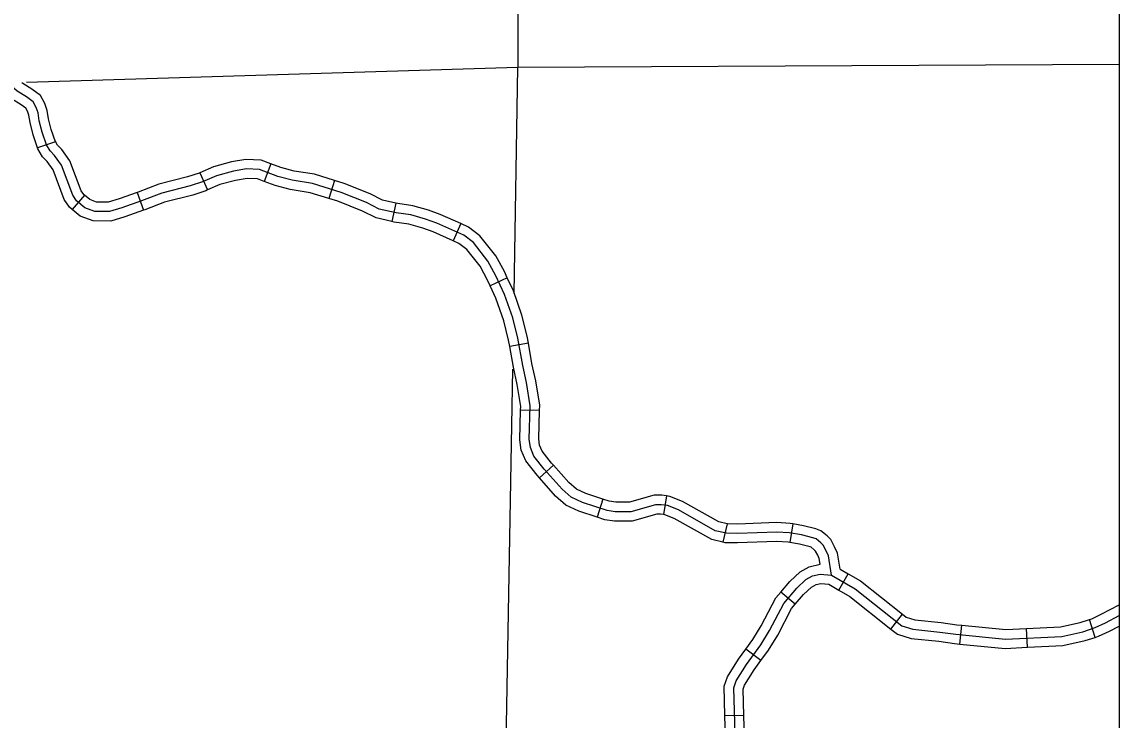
# Model space of a CAD drawing. Extents: x 1373862 to 1376999, y 1168398 to 1170455.
# Drawn here: x 1376008.5 to 1376182.8, y 1169215.8 to 1169326.7 of the extents above; entities that cross this region are included whole.
import ezdxf

# ---------------------------------------------------------------- set-up
doc = ezdxf.new("R2010")
doc.units = 0
for name, color, linetype in [('Level 32', 7, 'Continuous'), ('Level 45', 7, 'Continuous'), ('Level 5', 7, 'Continuous'), ('R_Draft', 7, 'Continuous')]:
    doc.layers.add(name, color=color, linetype=linetype)

msp = doc.modelspace()

# ---------------------------------------------------------------- linework, layer by layer
at = {"layer": 'Level 32'}
for p, q in [((1376013.83, 1169307.64), (1376010.98, 1169306.7)), ((1376048.06, 1169304.17), (1376046.99, 1169301.37)), ((1376036.77, 1169302.74), (1376037.98, 1169300)), ((1376058.15, 1169301.51), (1376057.26, 1169298.64)), ((1376026.83, 1169299.6), (1376027.83, 1169296.78)), ((1376018.44, 1169299.18), (1376016.48, 1169296.91)), ((1376067.92, 1169297.9), (1376067.24, 1169294.98)), ((1376078.21, 1169294.66), (1376076.98, 1169291.92)), ((1376085.59, 1169286.04), (1376082.87, 1169284.78)), ((1376088.94, 1169275.66), (1376085.99, 1169275.13)), ((1376090.72, 1169264.96), (1376087.72, 1169265.04)), ((1376092.94, 1169256.27), (1376090.7, 1169254.28)), ((1376100.78, 1169250.89), (1376099.85, 1169248.04)), ((1376110.86, 1169251.42), (1376110.42, 1169248.45)), ((1376120.5, 1169246.99), (1376119.82, 1169244.07)), ((1376130.95, 1169246.96), (1376130.45, 1169244.01)), ((1376138.25, 1169236.46), (1376139.75, 1169239.06)), ((1376131.33, 1169234.2), (1376129.03, 1169236.12)), ((1376146.51, 1169230.27), (1376148.38, 1169232.61)), ((1376178.99, 1169228.94), (1376178.08, 1169231.8)), ((1376157.48, 1169227.88), (1376157.77, 1169230.87)), ((1376168.22, 1169227.37), (1376168.07, 1169230.36)), ((1376125.89, 1169225.29), (1376123.47, 1169227.06)), ((1376123.16, 1169216.55), (1376120.16, 1169216.46))]:
    msp.add_line(p, q, dxfattribs=at)
for points in [[(1376022.43, 1169296.56), (1376020.07, 1169296.6), (1376018.51, 1169297.15), (1376017.19, 1169298.27), (1376016.58, 1169299.2), (1376014.8, 1169303.92), (1376013.69, 1169305.49), (1376012.99, 1169306.21), (1376012.41, 1169307.16), (1376011.74, 1169309.18), (1376011.27, 1169311.01), (1376011.08, 1169312.25), (1376010.78, 1169313.12), (1376010.29, 1169313.98), (1376009.23, 1169314.79), (1376007.73, 1169315.68), (1376006.61, 1169316.71), (1376006.08, 1169317.87), (1376004.98, 1169321.44), (1376004.25, 1169323.01), (1376003.43, 1169323.79), (1376001.63, 1169325.11)], [(1376013.83, 1169307.64), (1376013.18, 1169309.61), (1376012.74, 1169311.31), (1376012.54, 1169312.61), (1376012.16, 1169313.74), (1376011.44, 1169314.99), (1376010.07, 1169316.03), (1376008.63, 1169316.89), (1376008.51, 1169317)], [(1376010.98, 1169306.7), (1376010.3, 1169308.76), (1376009.8, 1169310.71), (1376009.62, 1169311.89), (1376009.41, 1169312.5), (1376009.14, 1169312.97), (1376008.39, 1169313.54), (1376006.83, 1169314.47), (1376006.49, 1169314.79)], [(1376016.48, 1169296.91), (1376016.06, 1169297.27), (1376015.23, 1169298.51), (1376013.46, 1169303.21), (1376012.53, 1169304.53), (1376011.79, 1169305.29), (1376011.04, 1169306.52), (1376010.98, 1169306.7)], [(1376018.44, 1169299.18), (1376018.32, 1169299.28), (1376017.92, 1169299.89), (1376016.13, 1169304.63), (1376014.84, 1169306.45), (1376014.18, 1169307.13), (1376013.78, 1169307.79), (1376013.83, 1169307.64)], [(1376048.06, 1169304.17), (1376046.53, 1169304.76), (1376044.08, 1169304.85), (1376041.79, 1169304.47), (1376038.92, 1169303.69), (1376036.77, 1169302.74)], [(1376137.11, 1169238.81), (1376136.6, 1169241.9), (1376136.24, 1169242.68), (1376135.77, 1169243.57), (1376135.37, 1169243.97), (1376134.63, 1169244.57), (1376134.15, 1169244.76), (1376132.33, 1169245.21), (1376130.37, 1169245.54), (1376128.38, 1169245.67), (1376122.17, 1169245.45), (1376120.39, 1169245.48), (1376118.62, 1169245.89), (1376112.77, 1169249.19), (1376111.03, 1169249.88), (1376110.05, 1169250.02), (1376109.13, 1169250.01), (1376105.24, 1169248.9), (1376102.75, 1169248.9), (1376101.44, 1169249.09), (1376097.53, 1169250.38), (1376095.75, 1169251.21), (1376094.33, 1169252.46), (1376091.48, 1169255.66), (1376089.83, 1169257.73), (1376089.26, 1169259.1), (1376089.09, 1169260.4), (1376089.24, 1169265.73), (1376088.66, 1169269.4), (1376088.05, 1169272.15), (1376087.27, 1169276.48), (1376086.49, 1169279.67), (1376085.17, 1169283.4), (1376083.78, 1169286.37), (1376082.53, 1169288.72), (1376080.21, 1169291.64), (1376078.68, 1169292.8), (1376074.39, 1169294.72), (1376072.63, 1169295.37), (1376070.29, 1169296.03), (1376067.93, 1169296.36), (1376065.27, 1169296.98), (1376063.21, 1169298.01), (1376059.19, 1169299.62), (1376054.65, 1169301.03), (1376051.42, 1169301.55), (1376049.17, 1169302.15), (1376046.23, 1169303.27), (1376044.18, 1169303.35), (1376042.11, 1169303), (1376039.42, 1169302.27), (1376037.19, 1169301.29), (1376035.24, 1169300.64), (1376030.73, 1169299.52), (1376027.51, 1169298.26), (1376024.4, 1169297.15), (1376022.43, 1169296.56)], [(1376058.15, 1169301.51), (1376054.99, 1169302.49), (1376051.74, 1169303.01), (1376049.63, 1169303.57), (1376048.06, 1169304.17)], [(1376036.77, 1169302.74), (1376036.65, 1169302.69), (1376034.82, 1169302.08), (1376030.27, 1169300.95), (1376026.99, 1169299.66), (1376026.83, 1169299.6)], [(1376046.99, 1169301.37), (1376045.92, 1169301.78), (1376044.27, 1169301.84), (1376042.43, 1169301.53), (1376039.92, 1169300.86), (1376037.98, 1169300)], [(1376057.26, 1169298.64), (1376054.3, 1169299.56), (1376051.11, 1169300.08), (1376048.71, 1169300.72), (1376046.99, 1169301.37)], [(1376067.92, 1169297.9), (1376065.78, 1169298.4), (1376063.82, 1169299.38), (1376059.69, 1169301.03), (1376058.15, 1169301.51)], [(1376026.83, 1169299.6), (1376023.93, 1169298.58), (1376022.22, 1169298.07), (1376020.33, 1169298.09), (1376019.27, 1169298.47), (1376018.44, 1169299.18)], [(1376037.98, 1169300), (1376037.73, 1169299.89), (1376035.66, 1169299.19), (1376031.18, 1169298.09), (1376028.04, 1169296.85), (1376027.83, 1169296.78)], [(1376067.24, 1169294.98), (1376064.75, 1169295.56), (1376062.59, 1169296.64), (1376058.69, 1169298.2), (1376057.26, 1169298.64)], [(1376078.21, 1169294.66), (1376074.96, 1169296.11), (1376073.09, 1169296.8), (1376070.6, 1169297.5), (1376068.2, 1169297.84), (1376067.92, 1169297.9)], [(1376027.83, 1169296.78), (1376024.87, 1169295.73), (1376022.64, 1169295.06), (1376019.8, 1169295.1), (1376017.74, 1169295.82), (1376016.48, 1169296.91)], [(1376076.98, 1169291.92), (1376073.82, 1169293.33), (1376072.17, 1169293.95), (1376069.98, 1169294.56), (1376067.65, 1169294.89), (1376067.24, 1169294.98)], [(1376085.59, 1169286.04), (1376085.13, 1169287.05), (1376083.78, 1169289.55), (1376081.26, 1169292.72), (1376079.45, 1169294.1), (1376078.21, 1169294.66)], [(1376082.87, 1169284.78), (1376082.44, 1169285.7), (1376081.27, 1169287.89), (1376079.15, 1169290.56), (1376077.91, 1169291.5), (1376076.98, 1169291.92)], [(1376088.94, 1169275.66), (1376088.74, 1169276.79), (1376087.93, 1169280.1), (1376086.56, 1169283.97), (1376085.59, 1169286.04)], [(1376085.99, 1169275.13), (1376085.81, 1169276.17), (1376085.05, 1169279.24), (1376083.78, 1169282.83), (1376082.87, 1169284.78)], [(1376087.72, 1169265.04), (1376087.73, 1169265.63), (1376087.18, 1169269.12), (1376086.58, 1169271.85), (1376085.99, 1169275.13)], [(1376090.72, 1169264.96), (1376090.74, 1169265.83), (1376090.13, 1169269.68), (1376089.52, 1169272.44), (1376088.94, 1169275.66)], [(1376090.7, 1169254.28), (1376090.34, 1169254.69), (1376088.53, 1169256.96), (1376087.8, 1169258.7), (1376087.58, 1169260.32), (1376087.72, 1169265.04)], [(1376092.94, 1169256.27), (1376092.63, 1169256.63), (1376091.13, 1169258.5), (1376090.72, 1169259.49), (1376090.59, 1169260.48), (1376090.72, 1169264.96)], [(1376100.78, 1169250.89), (1376098.08, 1169251.77), (1376096.58, 1169252.47), (1376095.39, 1169253.52), (1376092.94, 1169256.27)], [(1376099.85, 1169248.04), (1376096.97, 1169248.98), (1376094.92, 1169249.94), (1376093.27, 1169251.39), (1376090.7, 1169254.28)], [(1376110.86, 1169251.42), (1376110.15, 1169251.53), (1376108.91, 1169251.51), (1376105.03, 1169250.4), (1376102.86, 1169250.4), (1376101.79, 1169250.56), (1376100.78, 1169250.89)], [(1376120.5, 1169246.99), (1376119.17, 1169247.3), (1376113.42, 1169250.54), (1376111.42, 1169251.34), (1376110.86, 1169251.42)], [(1376110.42, 1169248.45), (1376109.95, 1169248.52), (1376109.35, 1169248.51), (1376105.45, 1169247.4), (1376102.64, 1169247.4), (1376101.1, 1169247.62), (1376099.85, 1169248.04)], [(1376119.82, 1169244.07), (1376118.08, 1169244.48), (1376112.12, 1169247.83), (1376110.64, 1169248.42), (1376110.42, 1169248.45)], [(1376130.95, 1169246.96), (1376130.54, 1169247.03), (1376128.41, 1169247.17), (1376122.16, 1169246.95), (1376120.57, 1169246.97), (1376120.5, 1169246.99)], [(1376138.47, 1169239.79), (1376138.05, 1169242.34), (1376137.59, 1169243.35), (1376136.99, 1169244.47), (1376136.38, 1169245.08), (1376135.4, 1169245.89), (1376134.6, 1169246.19), (1376132.64, 1169246.68), (1376130.95, 1169246.96)], [(1376130.45, 1169244.01), (1376130.19, 1169244.05), (1376128.36, 1169244.17), (1376122.18, 1169243.95), (1376120.2, 1169243.98), (1376119.82, 1169244.07)], [(1376135.3, 1169240.57), (1376135.15, 1169241.46), (1376134.9, 1169242.01), (1376134.55, 1169242.66), (1376134.36, 1169242.86), (1376133.87, 1169243.26), (1376133.7, 1169243.32), (1376132.02, 1169243.74), (1376130.45, 1169244.01)], [(1376129.03, 1169236.12), (1376130.45, 1169237.82), (1376132.12, 1169239.36), (1376133.53, 1169240.17), (1376135.3, 1169240.57)], [(1376121.98, 1169206.33), (1376121.56, 1169220.94), (1376121.95, 1169222.02), (1376123.57, 1169224.62), (1376125.86, 1169227.75), (1376127.26, 1169230.04), (1376129.53, 1169234.35), (1376131.56, 1169236.77), (1376133.03, 1169238.12), (1376134.09, 1169238.73), (1376135.29, 1169239), (1376137.11, 1169238.81), (1376140.83, 1169236.68), (1376148.25, 1169230.76), (1376150.01, 1169230.23), (1376154.3, 1169229.79), (1376156.81, 1169229.43), (1376164.72, 1169228.67)], [(1376138.47, 1169239.79), (1376139.75, 1169239.06)], [(1376139.75, 1169239.06), (1376141.69, 1169237.94), (1376148.38, 1169232.61)], [(1376131.33, 1169234.2), (1376132.63, 1169235.75), (1376133.91, 1169236.93), (1376134.63, 1169237.34), (1376135.38, 1169237.51), (1376136.65, 1169237.38), (1376138.25, 1169236.46)], [(1376123.47, 1169227.06), (1376124.59, 1169228.6), (1376125.93, 1169230.8), (1376128.26, 1169235.2), (1376129.03, 1169236.12)], [(1376138.25, 1169236.46), (1376140, 1169235.46), (1376146.51, 1169230.27)], [(1376125.89, 1169225.29), (1376127.08, 1169226.93), (1376128.54, 1169229.31), (1376130.76, 1169233.52), (1376131.33, 1169234.2)], [(1376178.08, 1169231.8), (1376178.42, 1169231.91), (1376179.9, 1169232.62), (1376182.76, 1169234.13)], [(1376148.38, 1169232.61), (1376148.97, 1169232.14), (1376150.31, 1169231.74), (1376154.49, 1169231.3), (1376156.99, 1169230.94), (1376157.77, 1169230.87)], [(1376164.72, 1169228.67), (1376173.65, 1169229.1), (1376176.99, 1169229.85), (1376178.98, 1169230.49), (1376180.59, 1169231.25), (1376182.76, 1169232.4)], [(1376168.07, 1169230.36), (1376173.44, 1169230.62), (1376176.59, 1169231.33), (1376178.08, 1169231.8)], [(1376146.51, 1169230.27), (1376147.55, 1169229.43), (1376149.72, 1169228.78), (1376154.12, 1169228.33), (1376156.63, 1169227.96), (1376157.48, 1169227.88)], [(1376157.77, 1169230.87), (1376164.76, 1169230.2), (1376168.07, 1169230.36)], [(1376178.99, 1169228.94), (1376179.52, 1169229.11), (1376181.25, 1169229.93), (1376182.76, 1169230.74)], [(1376168.22, 1169227.37), (1376173.84, 1169227.64), (1376177.38, 1169228.43), (1376178.99, 1169228.94)], [(1376120.16, 1169216.46), (1376120.02, 1169221.19), (1376120.57, 1169222.7), (1376122.31, 1169225.48), (1376123.47, 1169227.06)], [(1376157.48, 1169227.88), (1376164.69, 1169227.19), (1376168.22, 1169227.37)], [(1376123.16, 1169216.55), (1376123.04, 1169220.7), (1376123.28, 1169221.38), (1376124.79, 1169223.8), (1376125.89, 1169225.29)], [(1376120.41, 1169206.23), (1376120.45, 1169206.45), (1376120.16, 1169216.46)], [(1376123.36, 1169205.69), (1376123.46, 1169206.22), (1376123.16, 1169216.55)]]:
    msp.add_lwpolyline(points, dxfattribs=at)
at = {"layer": 'Level 45'}
for points in [[(1376022.43, 1169296.56), (1376020.07, 1169296.6), (1376018.51, 1169297.15), (1376017.19, 1169298.27), (1376016.58, 1169299.2), (1376014.8, 1169303.92), (1376013.69, 1169305.49), (1376012.99, 1169306.21), (1376012.41, 1169307.16), (1376011.74, 1169309.18), (1376011.27, 1169311.01), (1376011.08, 1169312.25), (1376010.78, 1169313.12), (1376010.29, 1169313.98), (1376009.23, 1169314.79), (1376007.73, 1169315.68)], [(1376137.11, 1169238.81), (1376136.6, 1169241.9), (1376136.24, 1169242.68), (1376135.77, 1169243.57), (1376135.37, 1169243.97), (1376134.63, 1169244.57), (1376134.15, 1169244.76), (1376132.33, 1169245.21), (1376130.37, 1169245.54), (1376128.38, 1169245.67), (1376122.17, 1169245.45), (1376120.39, 1169245.48), (1376118.62, 1169245.89), (1376112.77, 1169249.19), (1376111.03, 1169249.88), (1376110.05, 1169250.02), (1376109.13, 1169250.01), (1376105.24, 1169248.9), (1376102.75, 1169248.9), (1376101.44, 1169249.09), (1376097.53, 1169250.38), (1376095.75, 1169251.21), (1376094.33, 1169252.46), (1376091.48, 1169255.66), (1376089.83, 1169257.73), (1376089.26, 1169259.1), (1376089.09, 1169260.4), (1376089.24, 1169265.73), (1376088.66, 1169269.4), (1376088.05, 1169272.15), (1376087.27, 1169276.48), (1376086.49, 1169279.67), (1376085.17, 1169283.4), (1376083.78, 1169286.37), (1376082.53, 1169288.72), (1376080.21, 1169291.64), (1376078.68, 1169292.8), (1376074.39, 1169294.72), (1376072.63, 1169295.37), (1376070.29, 1169296.03), (1376067.93, 1169296.36), (1376065.27, 1169296.98), (1376063.21, 1169298.01), (1376059.19, 1169299.62), (1376054.65, 1169301.03), (1376051.42, 1169301.55), (1376049.17, 1169302.15), (1376046.23, 1169303.27), (1376044.18, 1169303.35), (1376042.11, 1169303), (1376039.42, 1169302.27), (1376037.19, 1169301.29), (1376035.24, 1169300.64), (1376030.73, 1169299.52), (1376027.51, 1169298.26), (1376024.4, 1169297.15), (1376022.43, 1169296.56)]]:
    msp.add_lwpolyline(points, dxfattribs=at)
at = {"layer": 'Level 5'}
for points in [[(1376087.2, 1169400.64), (1376087.29, 1169319.47)], [(1376182.76, 1169319.94), (1376087.29, 1169319.47), (1376009.22, 1169317.07)], [(1376086.67, 1169283.56), (1376087.29, 1169319.47)], [(1376085.66, 1169164.31), (1376085.49, 1169215.05), (1376086.46, 1169271.53)]]:
    msp.add_lwpolyline(points, dxfattribs=at)
at = {"layer": 'R_Draft'}
msp.add_lwpolyline([(1374675.34, 1169579.43), (1376182.76, 1169579.43), (1376182.76, 1168562.99), (1374675.34, 1168562.99)], close=True, dxfattribs=at)

doc.saveas('drawing.dxf')
